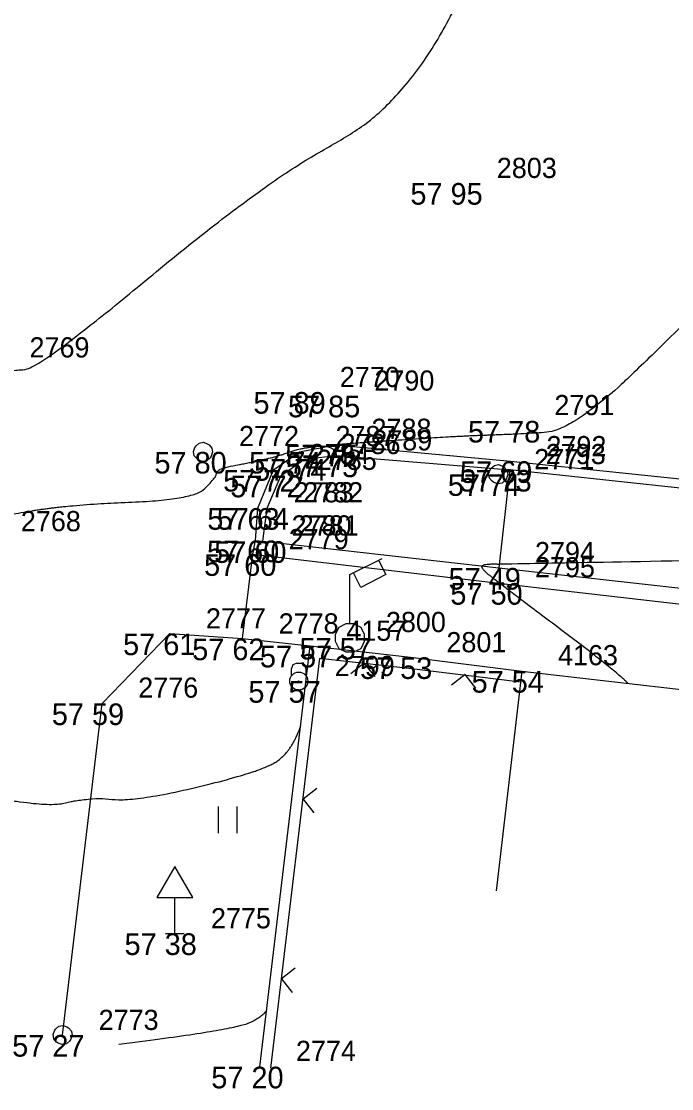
# Model space of a CAD drawing. Extents: x -704017 to -701500, y -1008977 to -1008450.
# Drawn here: x -702502.17 to -702493.14, y -1008780.16 to -1008765.36 of the extents above; entities that cross this region are included whole.
import ezdxf

# ---------------------------------------------------------------- set-up
doc = ezdxf.new("R2010")
doc.units = 0
for name, color, linetype in [('Z_body', 7, 'Continuous'), ('Z_body_cisla', 7, 'Continuous'), ('Z_body_vysky', 7, 'Continuous'), ('Z_budovy', 7, 'Continuous'), ('Z_chodnik', 7, 'Continuous'), ('Z_dopravni_znaceni', 7, 'Continuous'), ('Z_komunikace', 7, 'Continuous'), ('Z_meznik', 7, 'Continuous'), ('Z_obruby', 7, 'Continuous'), ('Z_oploceni', 7, 'Continuous'), ('Z_popis', 7, 'Continuous'), ('Z_rozhrani_ploch', 7, 'Continuous'), ('Z_site_znaky_plynovod', 7, 'Continuous'), ('Z_site_znaky_VO', 7, 'Continuous'), ('Z_site_znaky_vodovod', 7, 'Continuous'), ('Z_vrstevnice_hlavni', 7, 'Continuous'), ('Z_vrstevnice_vedlejsi', 7, 'Continuous')]:
    doc.layers.add(name, color=color, linetype=linetype)

# ---------------------------------------------------------------- blocks, each defined once
blk = doc.blocks.new('POINT_DISPLAY')
blk.add_line((0, 0), (0, 0))
blk = doc.blocks.new('Z212')
for p, q in [((-0.17, 0.17), (0, 0)), ((0, 0), (0.17, 0.17))]:
    blk.add_line(p, q)
blk = doc.blocks.new('Z306')
for p, q in [((-0.13, 0.17), (-0.13, -0.2)), ((0.13, 0.17), (0.13, -0.2))]:
    blk.add_line(p, q)
blk = doc.blocks.new('Z13')
for p, q in [((0, 0.88), (0.45, 1.1)), ((0.4, 1.07), (0.5, 0.88)), ((0.15, 0.7), (0.05, 0.9)), ((0, 0.2), (0, 0.88)), ((0.5, 0.88), (0.15, 0.7)), ((-0.2, 0.05), (-0.15, 0.15)), ((-0.15, 0.15), (-0.05, 0.2)), ((-0.05, 0.2), (0.05, 0.2)), ((0.05, 0.2), (0.15, 0.15)), ((0.15, 0.15), (0.2, 0.05)), ((-0.2, -0.05), (-0.2, 0.05)), ((0.2, 0.05), (0.2, -0.05)), ((-0.15, -0.15), (-0.2, -0.05)), ((0.2, -0.05), (0.15, -0.15)), ((-0.05, -0.2), (-0.15, -0.15)), ((0.05, -0.2), (-0.05, -0.2)), ((0.15, -0.15), (0.05, -0.2))]:
    blk.add_line(p, q)
blk = doc.blocks.new('Z527')
for p, q in [((0, 0.93), (-0.25, 0.5)), ((0.25, 0.5), (0, 0.93)), ((-0.25, 0.5), (0.25, 0.5)), ((0, 0), (0, 0.5)), ((-0.13, 0), (0.13, 0))]:
    blk.add_line(p, q)
blk = doc.blocks.new('Z105')
for radius in [0.125, 0.0025]:
    blk.add_circle((0, 0), radius)
blk = doc.blocks.new('Z4')
for p, q in [((-0.1, 0.17), (-0.08, 0.23)), ((-0.1, 0.08), (-0.1, 0.17)), ((-0.08, 0.23), (-0.03, 0.25)), ((-0.03, 0.25), (0.03, 0.25)), ((0.03, 0.25), (0.08, 0.23)), ((0.08, 0.23), (0.1, 0.17)), ((0.1, 0.17), (0.1, 0.08))]:
    blk.add_line(p, q)
blk = doc.blocks.new('Z614')
for p, q in [((-0.13, 0.03), (-0.1, 0.08)), ((-0.13, -0.03), (-0.13, 0.03)), ((-0.1, 0.08), (-0.08, 0.1)), ((-0.08, 0.1), (-0.03, 0.13)), ((-0.03, 0.13), (0.03, 0.13)), ((0.03, 0.13), (0.08, 0.1)), ((0.08, 0.1), (0.1, 0.08)), ((0.1, 0.08), (0.13, 0.03)), ((0.13, 0.03), (0.13, -0.03)), ((-0.1, -0.08), (-0.13, -0.03)), ((-0.08, -0.1), (-0.1, -0.08)), ((-0.03, -0.13), (-0.08, -0.1)), ((0.03, -0.13), (-0.03, -0.13)), ((0.08, -0.1), (0.03, -0.13)), ((0.1, -0.08), (0.08, -0.1)), ((0.13, -0.03), (0.1, -0.08))]:
    blk.add_line(p, q)

msp = doc.modelspace()

# ---------------------------------------------------------------- linework, layer by layer
at = {"layer": 'Z_budovy'}
for q in [(-702495.58, -1008777.42), (-702485.27, -1008775.53)]:
    msp.add_line((-702495.22, -1008774.37), q, dxfattribs=at)
at = {"layer": 'Z_chodnik'}
for p, q in [((-702495.39, -1008771.58), (-702495.54, -1008772.94)), ((-702498.96, -1008772.75), (-702495.54, -1008773.15)), ((-702495.54, -1008773.15), (-702485.13, -1008774.35)), ((-702499.1, -1008773.92), (-702498.16, -1008774.02))]:
    msp.add_line(p, q, dxfattribs=at)
at = {"layer": 'Z_komunikace'}
for p, q in [((-702498.67, -1008771.58), (-702498.31, -1008771.33)), ((-702498.31, -1008771.33), (-702497.81, -1008771.23)), ((-702497.81, -1008771.23), (-702495.38, -1008771.46)), ((-702495.38, -1008771.46), (-702485.87, -1008772.44)), ((-702498.89, -1008772.11), (-702498.67, -1008771.58)), ((-702498.92, -1008772.56), (-702498.89, -1008772.11)), ((-702498.96, -1008772.75), (-702498.92, -1008772.56)), ((-702499.1, -1008773.92), (-702498.96, -1008772.75)), ((-702501.05, -1008774.82), (-702500.11, -1008773.85)), ((-702500.11, -1008773.85), (-702499.1, -1008773.92)), ((-702501.6, -1008779.42), (-702501.05, -1008774.82))]:
    msp.add_line(p, q, dxfattribs=at)
at = {"layer": 'Z_obruby'}
for p, q in [((-702498.57, -1008771.66), (-702498.24, -1008771.43)), ((-702498.24, -1008771.43), (-702497.8, -1008771.38)), ((-702497.8, -1008771.38), (-702495.39, -1008771.58)), ((-702485.87, -1008772.6), (-702495.39, -1008771.58)), ((-702498.76, -1008772.11), (-702498.57, -1008771.66)), ((-702498.82, -1008772.57), (-702498.76, -1008772.11))]:
    msp.add_line(p, q, dxfattribs=at)
at = {"layer": 'Z_oploceni'}
for p, q in [((-702498.86, -1008779.86), (-702498.16, -1008774.02)), ((-702498.16, -1008774.02), (-702496.77, -1008774.18)), ((-702498.71, -1008779.88), (-702498.03, -1008774.19)), ((-702498.03, -1008774.19), (-702496.79, -1008774.33)), ((-702496.77, -1008774.18), (-702495.22, -1008774.37)), ((-702496.79, -1008774.33), (-702495.24, -1008774.52))]:
    msp.add_line(p, q, dxfattribs=at)
at = {"layer": 'Z_rozhrani_ploch'}
for p, q in [((-702498.92, -1008772.56), (-702498.82, -1008772.57)), ((-702498.82, -1008772.57), (-702495.54, -1008772.94)), ((-702495.54, -1008772.94), (-702485.1, -1008774.1))]:
    msp.add_line(p, q, dxfattribs=at)
at = {"layer": 'Z_vrstevnice_hlavni'}
for points in [[(-702534.597, -1008770.295), (-702534.448, -1008769.819), (-702534.826, -1008769.079), (-702534.909, -1008769.013), (-702535.136, -1008768.866), (-702531.758, -1008768.82), (-702529.231, -1008768.623), (-702527.5, -1008767.78), (-702523.893, -1008762.637), (-702523.353, -1008761.453), (-702522.917, -1008761.139), (-702520.245, -1008760.465), (-702519.05, -1008760.126), (-702517.563, -1008759.324), (-702516.36, -1008758.61), (-702515.627, -1008758.156), (-702515.438, -1008758.043), (-702513.225, -1008757.789), (-702511.155, -1008757.467), (-702509.023, -1008756.634), (-702507.215, -1008755.859), (-702507.12, -1008756.013), (-702506.973, -1008756.243), (-702506.557, -1008756.728), (-702506.345, -1008756.967), (-702505.288, -1008756.628), (-702504.948, -1008756.552), (-702504.756, -1008756.512), (-702504.52, -1008756.504), (-702500.611, -1008755.707)], [(-702510.173, -1008772.658), (-702510.714, -1008772.203), (-702511.484, -1008771.252), (-702511.319, -1008771.123), (-702511.199, -1008771.066), (-702508.725, -1008770.905), (-702508.579, -1008770.878), (-702507.701, -1008770.748), (-702507.528, -1008770.584), (-702505.643, -1008770.573), (-702505.563, -1008770.58), (-702505.541, -1008770.602), (-702504.772, -1008770.664), (-702502.568, -1008770.251), (-702502.295, -1008770.203), (-702501.897, -1008770.153), (-702498.702, -1008767.51), (-702496.853, -1008766.543), (-702495.43, -1008763.78), (-702492.386, -1008764.068), (-702489.794, -1008763.372), (-702489.696, -1008762.885)]]:
    msp.add_open_spline(points, degree=2, dxfattribs=at)
at = {"layer": 'Z_vrstevnice_vedlejsi'}
for points in [[(-702542.639, -1008769.714), (-702542.838, -1008769.212), (-702543.3, -1008768.491), (-702543.501, -1008768.378), (-702543.675, -1008768.267), (-702538.225, -1008768.28), (-702537.788, -1008768.224), (-702535.654, -1008768.195), (-702534.789, -1008768.127), (-702534.197, -1008767.839), (-702533.683, -1008767.256), (-702532.12, -1008765.699), (-702530.977, -1008764.328), (-702529.537, -1008761.735), (-702529.344, -1008761.026), (-702528.112, -1008760.74), (-702527.553, -1008760.132), (-702526.574, -1008759.427), (-702524.856, -1008758.993), (-702518.697, -1008758.854), (-702517.272, -1008757.84), (-702516.604, -1008756.952), (-702516.37, -1008756.589), (-702515.705, -1008756.233), (-702514.833, -1008755.724), (-702514.694, -1008755.618), (-702514.255, -1008755.522), (-702514.093, -1008755.47), (-702511.525, -1008755.071), (-702508.88, -1008754.038), (-702508.745, -1008753.995), (-702508.587, -1008753.97), (-702508.468, -1008753.928), (-702508.329, -1008753.854), (-702508.071, -1008753.863), (-702507.8, -1008754.437), (-702507.62, -1008754.728), (-702507.494, -1008754.926), (-702506.879, -1008754.827), (-702506, -1008754.776), (-702505.231, -1008754.636), (-702504.301, -1008754.446), (-702502.103, -1008754.372), (-702501.156, -1008754.179)], [(-702527.65, -1008770.9), (-702527.477, -1008769.653), (-702527.591, -1008769.52), (-702527.584, -1008769.441), (-702526.34, -1008769.36), (-702524.379, -1008769.182), (-702523.319, -1008769.181), (-702523.033, -1008769.141), (-702522.94, -1008768.96), (-702521.504, -1008768.383), (-702518.953, -1008764.338), (-702517.722, -1008763.86), (-702516.766, -1008763.33), (-702515.569, -1008761.869), (-702514.283, -1008761.177), (-702513.795, -1008761.077), (-702510.968, -1008759.888), (-702510.864, -1008759.877), (-702510.785, -1008759.864), (-702510.703, -1008759.832), (-702510.591, -1008759.784), (-702505.853, -1008757.953), (-702505.749, -1008758.075), (-702505.58, -1008758.265), (-702505.098, -1008758.697), (-702504.876, -1008758.883), (-702504.005, -1008758.519), (-702503.482, -1008758.333), (-702502.394, -1008758.065), (-702500.844, -1008757.777), (-702499.343, -1008757.118)], [(-702521.002, -1008771.494), (-702521.042, -1008771.46), (-702522.229, -1008770.186), (-702522.16, -1008770.12), (-702522.147, -1008769.98), (-702520.295, -1008769.812), (-702517.025, -1008769.809), (-702516.144, -1008769.686), (-702515.857, -1008769.127), (-702515.509, -1008768.987), (-702514.89, -1008768.006), (-702514.592, -1008767.89), (-702513.436, -1008767.249), (-702512.578, -1008766.462), (-702510.5, -1008764.7), (-702509.235, -1008763.065), (-702508.298, -1008762.872), (-702507.222, -1008762.42), (-702504.01, -1008760.05), (-702502.592, -1008761.081), (-702502.082, -1008760.79), (-702501.174, -1008760.378), (-702499.613, -1008759.927), (-702499.089, -1008759.845), (-702498.071, -1008759.493), (-702497.733, -1008759.375), (-702496.916, -1008759.016)], [(-702515.551, -1008772.097), (-702516.602, -1008771.204), (-702517.065, -1008770.707), (-702516.91, -1008770.558), (-702516.905, -1008770.505), (-702516.211, -1008770.442), (-702513.61, -1008770.439), (-702512.022, -1008770.37), (-702510.921, -1008770.111), (-702510.537, -1008769.818), (-702509.698, -1008769.413), (-702509.487, -1008769.219), (-702509.091, -1008768.884), (-702506.45, -1008766.935), (-702505.364, -1008766.536), (-702501.609, -1008762.469), (-702501.239, -1008762.181), (-702501.08, -1008762.265), (-702500.959, -1008762.33), (-702499.768, -1008762.768), (-702499.238, -1008762.582), (-702498.842, -1008762.527), (-702497.03, -1008762.51), (-702496.307, -1008762.053), (-702495.426, -1008761.674), (-702495.384, -1008761.634), (-702493.232, -1008761.347)], [(-702485.318, -1008763.397), (-702486.57, -1008764.93), (-702488.285, -1008764.804), (-702488.762, -1008765.638), (-702492.37, -1008768.95), (-702494.464, -1008771.032), (-702495.307, -1008771.087), (-702496.276, -1008771.119), (-702497.81, -1008771.23)], [(-702493.746, -1008774.542), (-702493.918, -1008774.367), (-702495.54, -1008773.15), (-702495.838, -1008772.906), (-702495.627, -1008772.88), (-702495.54, -1008772.888), (-702495.534, -1008772.883), (-702492.317, -1008772.827), (-702485.819, -1008772.7), (-702485.719, -1008772.638), (-702485.694, -1008772.624), (-702485.716, -1008772.598), (-702485.87, -1008772.564), (-702488.091, -1008772.239), (-702488.43, -1008772.176), (-702487.75, -1008772.132), (-702486.058, -1008770.45), (-702484.809, -1008770.598), (-702484.265, -1008770.505), (-702482.684, -1008769.832), (-702481.884, -1008766.655), (-702481.829, -1008766.582), (-702481.263, -1008765.859), (-702480.808, -1008765.909), (-702478.369, -1008766.15), (-702480.478, -1008764.973), (-702481.07, -1008764.185), (-702480.189, -1008764.102)], [(-702509.082, -1008774.752), (-702508.16, -1008773.989), (-702507.958, -1008773.839), (-702507.883, -1008773.506), (-702507.693, -1008773.586), (-702507.196, -1008773.049), (-702507.165, -1008772.889), (-702506.827, -1008772.507), (-702506.74, -1008772.365), (-702506.7, -1008772.315), (-702504.154, -1008772.204), (-702502.904, -1008772.303), (-702502.668, -1008772.259), (-702501.544, -1008772.061), (-702499.771, -1008771.993), (-702499.478, -1008771.685), (-702499.467, -1008771.638), (-702499.426, -1008771.559), (-702499.037, -1008771.486), (-702498.596, -1008771.389), (-702498.306, -1008771.275), (-702497.81, -1008771.23), (-702497.8, -1008771.38)], [(-702508.752, -1008777.172), (-702508.436, -1008776.911), (-702508.125, -1008776.681), (-702507.935, -1008776.536), (-702507.874, -1008776.421), (-702507.654, -1008776.242), (-702507.235, -1008775.91), (-702507.207, -1008775.94), (-702507.087, -1008775.703), (-702505.566, -1008775.422), (-702505.476, -1008775.387), (-702505.337, -1008775.469), (-702501.969, -1008776.294), (-702501.205, -1008776.114), (-702500.617, -1008776.187), (-702498.954, -1008775.799), (-702498.422, -1008775.522), (-702498.292, -1008775.125)], [(-702500.817, -1008779.546), (-702499.188, -1008779.346), (-702498.787, -1008779.137), (-702498.765, -1008779.071)]]:
    msp.add_open_spline(points, degree=2, dxfattribs=at)

# ---------------------------------------------------------------- block references
at = {"layer": 'Z_body'}
for p in [(-702496.07, -1008767.6), (-702498.25, -1008770.5), (-702497.77, -1008770.55), (-702495.27, -1008770.9), (-702499.65, -1008771.33), (-702498.31, -1008771.33), (-702497.81, -1008771.23), (-702498.24, -1008771.43), (-702497.8, -1008771.38), (-702495.38, -1008771.46), (-702498.67, -1008771.58), (-702495.39, -1008771.58), (-702498.57, -1008771.66), (-702495.55, -1008771.64), (-702498.89, -1008772.11), (-702498.76, -1008772.11), (-702498.92, -1008772.56), (-702498.82, -1008772.57), (-702498.96, -1008772.75), (-702495.54, -1008772.94), (-702495.54, -1008773.15), (-702500.11, -1008773.85), (-702499.1, -1008773.92), (-702497.61, -1008773.91), (-702498.16, -1008774.02), (-702496.77, -1008774.18), (-702495.22, -1008774.37), (-702498.32, -1008774.51), (-702501.05, -1008774.82), (-702500.04, -1008778.01), (-702501.6, -1008779.42), (-702498.86, -1008779.86)]:
    msp.add_blockref('POINT_DISPLAY', p, dxfattribs=at)
at = {"layer": 'Z_dopravni_znaceni'}
msp.add_blockref('Z527', (-702500.04, -1008778.01), dxfattribs=at)
at = {"layer": 'Z_meznik'}
for name in ['Z4', 'Z105']:
    msp.add_blockref(name, (-702498.32, -1008774.51), dxfattribs=at)
at = {"layer": 'Z_oploceni'}
for p, rotation in [((-702497.41, -1008774.26), 173.4), ((-702496.01, -1008774.42), 173), ((-702498.26, -1008776.15), -96.80000000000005), ((-702498.56, -1008778.64), -96.80000000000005)]:
    msp.add_blockref('Z212', p, dxfattribs=dict(at, rotation=rotation))
at = {"layer": 'Z_popis'}
msp.add_blockref('Z306', (-702499.31, -1008776.42), dxfattribs=at)
at = {"layer": 'Z_site_znaky_plynovod', "rotation": 10.799999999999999}
msp.add_blockref('Z614', (-702495.55, -1008771.64), dxfattribs=at)
at = {"layer": 'Z_site_znaky_VO'}
msp.add_blockref('Z13', (-702497.61, -1008773.91), dxfattribs=at)
at = {"layer": 'Z_site_znaky_vodovod', "rotation": 10.799999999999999}
for p in [(-702499.65, -1008771.33), (-702501.6, -1008779.42)]:
    msp.add_blockref('Z614', p, dxfattribs=at)

# ---------------------------------------------------------------- texts
at = {"layer": 'Z_body_cisla'}
for s, p in [('2803', (-702495.57, -1008767.53)), ('2769', (-702502.06, -1008770.02)), ('2770', (-702497.75, -1008770.43)), ('2790', (-702497.27, -1008770.48)), ('2791', (-702494.77, -1008770.82)), ('2788', (-702497.31, -1008771.15)), ('2772', (-702499.15, -1008771.25)), ('2787', (-702497.81, -1008771.25)), ('2789', (-702497.3, -1008771.31)), ('2786', (-702497.74, -1008771.36)), ('2792', (-702494.88, -1008771.39)), ('2784', (-702498.17, -1008771.5)), ('2785', (-702498.07, -1008771.58)), ('2771', (-702495.05, -1008771.57)), ('2793', (-702494.89, -1008771.5)), ('2783', (-702498.39, -1008772.03)), ('2782', (-702498.26, -1008772.03)), ('2768', (-702502.18, -1008772.43)), ('2780', (-702498.42, -1008772.49)), ('2781', (-702498.32, -1008772.49)), ('2779', (-702498.46, -1008772.68)), ('2794', (-702495.04, -1008772.86)), ('2795', (-702495.04, -1008773.07)), ('2777', (-702499.61, -1008773.78)), ('2800', (-702497.11, -1008773.83)), ('2778', (-702498.6, -1008773.85)), ('4157', (-702497.66, -1008773.95)), ('2801', (-702496.27, -1008774.11)), ('4163', (-702494.72, -1008774.29)), ('2799', (-702497.82, -1008774.44)), ('2776', (-702500.55, -1008774.74)), ('2775', (-702499.54, -1008777.94)), ('2773', (-702501.1, -1008779.35)), ('2774', (-702498.36, -1008779.78))]:
    msp.add_text(s, height=0.28, dxfattribs=at).set_placement(p)
at = {"layer": 'Z_body_vysky'}
for s, p in [('57 95', (-702496.77, -1008767.9)), ('57 89', (-702498.95, -1008770.8)), ('57 85', (-702498.47, -1008770.85)), ('57 78', (-702495.97, -1008771.2)), ('57 80', (-702500.325, -1008771.63)), ('57 74', (-702499.01, -1008771.63)), ('57 75', (-702498.51, -1008771.53)), ('57 74', (-702498.94, -1008771.73)), ('57 75', (-702498.5, -1008771.68)), ('57 69', (-702496.08, -1008771.76)), ('57 72', (-702499.37, -1008771.88)), ('57 73', (-702496.09, -1008771.88)), ('57 72', (-702499.27, -1008771.96)), ('57 74', (-702496.25, -1008771.94)), ('57 63', (-702499.59, -1008772.41)), ('57 64', (-702499.46, -1008772.41)), ('57 60', (-702499.595, -1008772.86)), ('57 60', (-702499.495, -1008772.87)), ('57 60', (-702499.635, -1008773.05)), ('57 49', (-702496.24, -1008773.24)), ('57 50', (-702496.215, -1008773.45)), ('57 61', (-702500.76, -1008774.15)), ('57 62', (-702499.8, -1008774.22)), ('57 57', (-702498.31, -1008774.21)), ('57 57', (-702498.86, -1008774.32)), ('57 53', (-702497.47, -1008774.48)), ('57 54', (-702495.92, -1008774.67)), ('57 57', (-702499.02, -1008774.81)), ('57 59', (-702501.75, -1008775.12)), ('57 38', (-702500.74, -1008778.31)), ('57 27', (-702502.3, -1008779.72)), ('57 20', (-702499.535, -1008780.16))]:
    msp.add_text(s, height=0.3, dxfattribs=at).set_placement(p)

doc.saveas('drawing.dxf')
